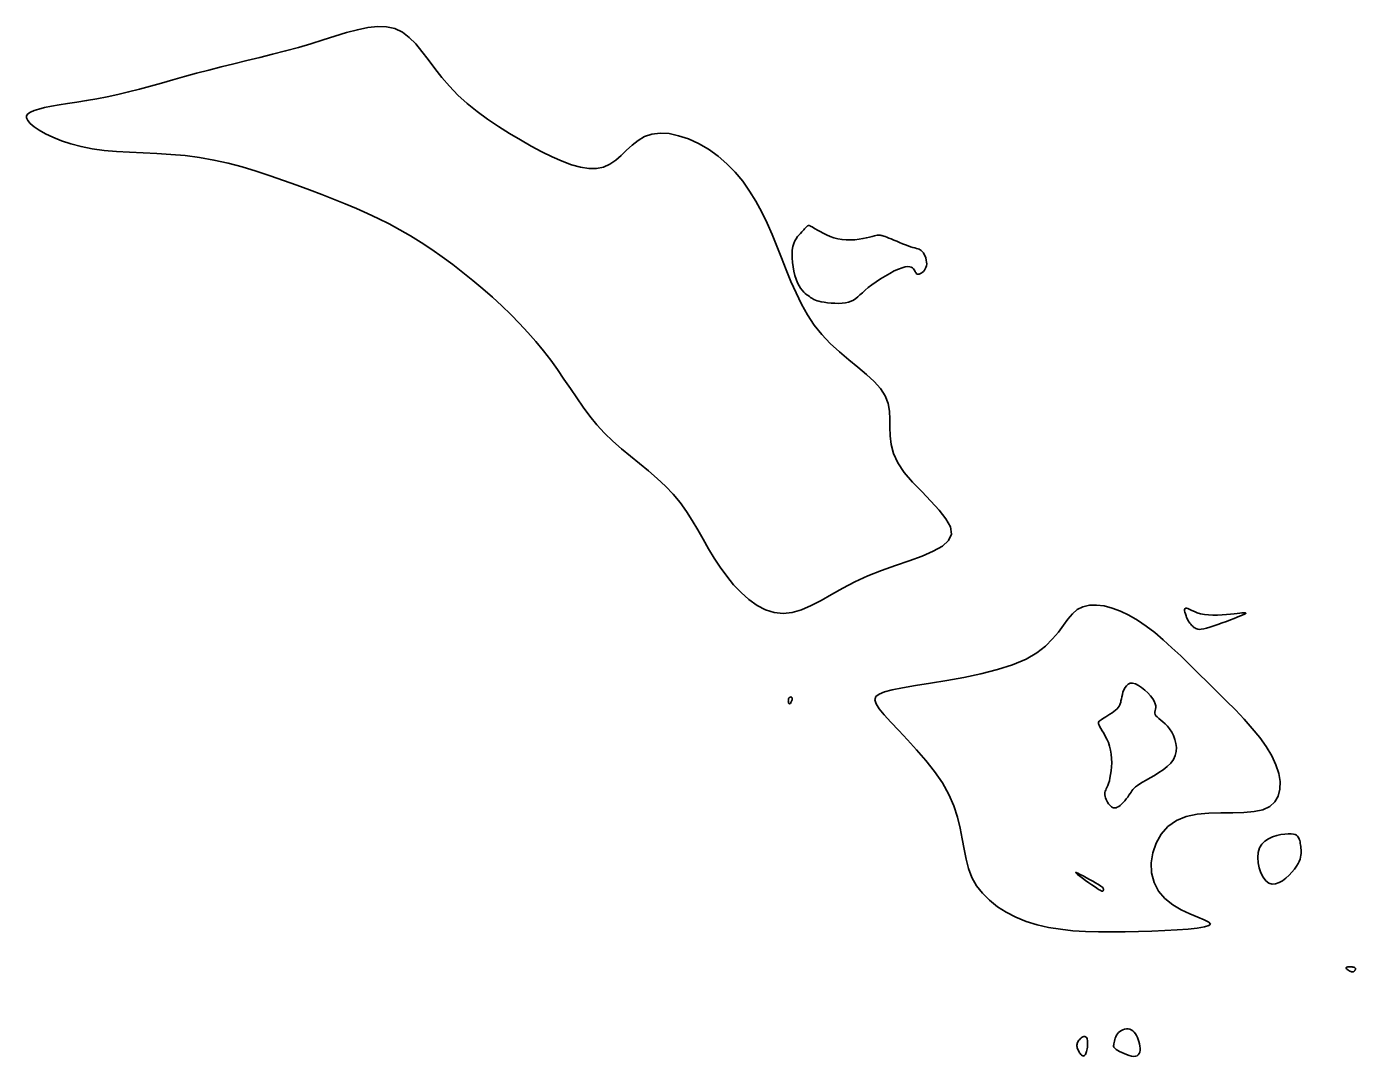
# Model space of a CAD drawing. Extents: x 3040093 to 3056816, y 408076 to 509144.
# Drawn here: x 3043503.3 to 3043608.5, y 430013.3 to 430094.9 of the extents above; entities that cross this region are included whole.
import ezdxf

# ---------------------------------------------------------------- set-up
doc = ezdxf.new("R2010")
doc.units = 0
doc.layers.add('V-CHAN-CONT-EL17', color=7, linetype='Continuous')

msp = doc.modelspace()

# ---------------------------------------------------------------- linework, layer by layer
at = {"layer": 'V-CHAN-CONT-EL17'}
for points in [[(3043509.4, 430085.1), (3043510.38, 430085.02), (3043511.41, 430084.96), (3043512.48, 430084.91), (3043513.57, 430084.86), (3043514.69, 430084.79), (3043515.82, 430084.69), (3043516.95, 430084.55), (3043518.09, 430084.34), (3043519.22, 430084.09), (3043520.34, 430083.79), (3043521.45, 430083.46), (3043522.54, 430083.1), (3043523.61, 430082.73), (3043524.65, 430082.35), (3043525.66, 430081.97), (3043526.63, 430081.6), (3043527.57, 430081.23), (3043528.49, 430080.87), (3043529.38, 430080.49), (3043530.25, 430080.11), (3043531.11, 430079.7), (3043531.96, 430079.28), (3043532.81, 430078.82), (3043533.66, 430078.33), (3043534.5, 430077.8), (3043535.34, 430077.25), (3043536.17, 430076.67), (3043537, 430076.06), (3043537.81, 430075.43), (3043538.6, 430074.79), (3043539.38, 430074.14), (3043540.14, 430073.47), (3043540.88, 430072.79), (3043541.6, 430072.1), (3043542.29, 430071.4), (3043542.95, 430070.68), (3043543.58, 430069.96), (3043544.19, 430069.23), (3043544.76, 430068.49), (3043545.3, 430067.74), (3043545.81, 430066.99), (3043546.32, 430066.24), (3043546.82, 430065.5), (3043547.33, 430064.77), (3043547.86, 430064.05), (3043548.42, 430063.36), (3043549.02, 430062.7), (3043549.67, 430062.07), (3043550.36, 430061.47), (3043551.07, 430060.88), (3043551.79, 430060.29), (3043552.5, 430059.71), (3043553.2, 430059.12), (3043553.86, 430058.51), (3043554.46, 430057.87), (3043555.01, 430057.2), (3043555.51, 430056.51), (3043555.97, 430055.79), (3043556.41, 430055.05), (3043556.83, 430054.3), (3043557.26, 430053.55), (3043557.71, 430052.81), (3043558.18, 430052.08), (3043558.7, 430051.37), (3043559.25, 430050.69), (3043559.84, 430050.07), (3043560.46, 430049.52), (3043561.11, 430049.06), (3043561.78, 430048.71), (3043562.47, 430048.49), (3043563.17, 430048.42), (3043563.88, 430048.5), (3043564.62, 430048.72), (3043565.38, 430049.05), (3043566.17, 430049.46), (3043567.01, 430049.93), (3043567.9, 430050.43), (3043568.85, 430050.93), (3043569.87, 430051.4), (3043570.95, 430051.83), (3043572.06, 430052.23), (3043573.15, 430052.6), (3043574.17, 430052.97), (3043575.06, 430053.35), (3043575.78, 430053.75), (3043576.27, 430054.2), (3043576.49, 430054.71), (3043576.41, 430055.28), (3043576.06, 430055.92), (3043575.53, 430056.6), (3043574.87, 430057.32), (3043574.14, 430058.07), (3043573.42, 430058.83), (3043572.76, 430059.6), (3043572.24, 430060.35), (3043571.9, 430061.09), (3043571.71, 430061.8), (3043571.63, 430062.49), (3043571.61, 430063.17), (3043571.61, 430063.82), (3043571.58, 430064.45), (3043571.48, 430065.06), (3043571.25, 430065.65), (3043570.88, 430066.23), (3043570.37, 430066.79), (3043569.76, 430067.35), (3043569.08, 430067.93), (3043568.36, 430068.52), (3043567.62, 430069.14), (3043566.9, 430069.8), (3043566.23, 430070.51), (3043565.63, 430071.27), (3043565.1, 430072.08), (3043564.62, 430072.93), (3043564.19, 430073.82), (3043563.79, 430074.73), (3043563.42, 430075.65), (3043563.05, 430076.58), (3043562.68, 430077.51), (3043562.3, 430078.43), (3043561.9, 430079.34), (3043561.47, 430080.22), (3043561.01, 430081.07), (3043560.51, 430081.88), (3043559.97, 430082.66), (3043559.37, 430083.38), (3043558.72, 430084.05), (3043558.01, 430084.65), (3043557.25, 430085.19), (3043556.47, 430085.64), (3043555.68, 430086.01), (3043554.89, 430086.27), (3043554.13, 430086.43), (3043553.42, 430086.48), (3043552.77, 430086.4), (3043552.19, 430086.2), (3043551.68, 430085.9), (3043551.21, 430085.53), (3043550.77, 430085.12), (3043550.35, 430084.71), (3043549.91, 430084.33), (3043549.45, 430084), (3043548.95, 430083.78), (3043548.39, 430083.67), (3043547.78, 430083.67), (3043547.12, 430083.78), (3043546.41, 430083.97), (3043545.66, 430084.25), (3043544.88, 430084.6), (3043544.06, 430085), (3043543.22, 430085.45), (3043542.36, 430085.93), (3043541.5, 430086.45), (3043540.63, 430087), (3043539.77, 430087.58), (3043538.95, 430088.19), (3043538.16, 430088.83), (3043537.42, 430089.49), (3043536.74, 430090.18), (3043536.13, 430090.89), (3043535.58, 430091.6), (3043535.06, 430092.3), (3043534.56, 430092.95), (3043534.07, 430093.54), (3043533.56, 430094.05), (3043533.02, 430094.46), (3043532.43, 430094.75), (3043531.77, 430094.89), (3043531.06, 430094.91), (3043530.28, 430094.83), (3043529.46, 430094.66), (3043528.59, 430094.43), (3043527.68, 430094.15), (3043526.74, 430093.85), (3043525.77, 430093.55), (3043524.78, 430093.26), (3043523.77, 430092.99), (3043522.74, 430092.72), (3043521.72, 430092.47), (3043520.69, 430092.22), (3043519.67, 430091.97), (3043518.66, 430091.73), (3043517.68, 430091.47), (3043516.71, 430091.21), (3043515.77, 430090.95), (3043514.85, 430090.69), (3043513.95, 430090.43), (3043513.07, 430090.18), (3043512.19, 430089.95), (3043511.33, 430089.73), (3043510.48, 430089.53), (3043509.64, 430089.35), (3043508.81, 430089.19), (3043508.01, 430089.05), (3043507.24, 430088.93), (3043506.51, 430088.81), (3043505.84, 430088.7), (3043505.23, 430088.6), (3043504.69, 430088.49), (3043504.23, 430088.38), (3043503.85, 430088.27), (3043503.56, 430088.14), (3043503.37, 430088), (3043503.26, 430087.85), (3043503.26, 430087.67), (3043503.35, 430087.47), (3043503.55, 430087.24), (3043503.85, 430086.98), (3043504.26, 430086.71), (3043504.76, 430086.42), (3043505.35, 430086.14), (3043506.02, 430085.87), (3043506.77, 430085.62), (3043507.58, 430085.4), (3043508.46, 430085.23)], [(3043565.24, 430079.16), (3043565.22, 430079.16), (3043565.21, 430079.16), (3043565.19, 430079.16), (3043565.17, 430079.16), (3043565.14, 430079.15), (3043565.12, 430079.14), (3043565.09, 430079.12), (3043565.06, 430079.09), (3043565.02, 430079.05), (3043564.98, 430079.01), (3043564.93, 430078.96), (3043564.87, 430078.89), (3043564.81, 430078.82), (3043564.73, 430078.74), (3043564.64, 430078.64), (3043564.54, 430078.53), (3043564.43, 430078.41), (3043564.31, 430078.27), (3043564.2, 430078.11), (3043564.1, 430077.93), (3043564.01, 430077.72), (3043563.94, 430077.48), (3043563.89, 430077.21), (3043563.87, 430076.9), (3043563.87, 430076.58), (3043563.9, 430076.23), (3043563.95, 430075.88), (3043564.02, 430075.53), (3043564.1, 430075.2), (3043564.2, 430074.89), (3043564.31, 430074.61), (3043564.43, 430074.38), (3043564.55, 430074.18), (3043564.67, 430074.02), (3043564.8, 430073.88), (3043564.92, 430073.77), (3043565.04, 430073.67), (3043565.15, 430073.6), (3043565.25, 430073.53), (3043565.34, 430073.46), (3043565.43, 430073.4), (3043565.51, 430073.34), (3043565.61, 430073.29), (3043565.72, 430073.24), (3043565.85, 430073.19), (3043566, 430073.15), (3043566.19, 430073.11), (3043566.42, 430073.07), (3043566.68, 430073.03), (3043566.96, 430073.01), (3043567.25, 430072.99), (3043567.55, 430072.98), (3043567.83, 430073), (3043568.1, 430073.03), (3043568.35, 430073.07), (3043568.56, 430073.15), (3043568.75, 430073.24), (3043568.92, 430073.36), (3043569.08, 430073.49), (3043569.25, 430073.65), (3043569.44, 430073.83), (3043569.66, 430074.02), (3043569.91, 430074.23), (3043570.2, 430074.46), (3043570.53, 430074.69), (3043570.89, 430074.93), (3043571.25, 430075.15), (3043571.62, 430075.36), (3043571.97, 430075.55), (3043572.29, 430075.7), (3043572.58, 430075.81), (3043572.82, 430075.88), (3043573.02, 430075.9), (3043573.19, 430075.89), (3043573.31, 430075.85), (3043573.41, 430075.79), (3043573.49, 430075.71), (3043573.55, 430075.63), (3043573.6, 430075.55), (3043573.63, 430075.48), (3043573.67, 430075.42), (3043573.7, 430075.37), (3043573.73, 430075.33), (3043573.77, 430075.3), (3043573.81, 430075.29), (3043573.86, 430075.29), (3043573.93, 430075.3), (3043574, 430075.33), (3043574.09, 430075.38), (3043574.18, 430075.44), (3043574.27, 430075.52), (3043574.35, 430075.61), (3043574.42, 430075.72), (3043574.48, 430075.83), (3043574.52, 430075.97), (3043574.54, 430076.11), (3043574.53, 430076.26), (3043574.5, 430076.42), (3043574.46, 430076.58), (3043574.41, 430076.72), (3043574.34, 430076.86), (3043574.27, 430076.98), (3043574.19, 430077.09), (3043574.11, 430077.17), (3043574.03, 430077.23), (3043573.94, 430077.27), (3043573.84, 430077.31), (3043573.72, 430077.34), (3043573.59, 430077.38), (3043573.44, 430077.42), (3043573.26, 430077.47), (3043573.07, 430077.54), (3043572.85, 430077.62), (3043572.62, 430077.71), (3043572.39, 430077.81), (3043572.16, 430077.9), (3043571.94, 430078), (3043571.73, 430078.09), (3043571.54, 430078.16), (3043571.38, 430078.22), (3043571.25, 430078.27), (3043571.14, 430078.31), (3043571.05, 430078.34), (3043570.97, 430078.36), (3043570.91, 430078.37), (3043570.87, 430078.38), (3043570.83, 430078.39), (3043570.8, 430078.39), (3043570.77, 430078.4), (3043570.73, 430078.4), (3043570.68, 430078.39), (3043570.61, 430078.38), (3043570.51, 430078.36), (3043570.39, 430078.33), (3043570.22, 430078.29), (3043570.01, 430078.23), (3043569.76, 430078.18), (3043569.48, 430078.12), (3043569.18, 430078.07), (3043568.85, 430078.03), (3043568.52, 430078.01), (3043568.17, 430078.01), (3043567.83, 430078.04), (3043567.5, 430078.1), (3043567.18, 430078.19), (3043566.88, 430078.29), (3043566.59, 430078.42), (3043566.33, 430078.54), (3043566.09, 430078.67), (3043565.88, 430078.79), (3043565.71, 430078.89), (3043565.57, 430078.97), (3043565.47, 430079.04), (3043565.39, 430079.08), (3043565.34, 430079.11), (3043565.3, 430079.13), (3043565.28, 430079.14), (3043565.26, 430079.15), (3043565.25, 430079.15)], [(3043576.69, 430033.18), (3043576.98, 430032.29), (3043577.19, 430031.42), (3043577.35, 430030.57), (3043577.49, 430029.75), (3043577.65, 430028.96), (3043577.85, 430028.22), (3043578.12, 430027.51), (3043578.49, 430026.85), (3043578.95, 430026.25), (3043579.5, 430025.7), (3043580.13, 430025.19), (3043580.83, 430024.75), (3043581.59, 430024.36), (3043582.41, 430024.03), (3043583.28, 430023.76), (3043584.19, 430023.55), (3043585.13, 430023.4), (3043586.11, 430023.29), (3043587.12, 430023.22), (3043588.14, 430023.19), (3043589.19, 430023.19), (3043590.24, 430023.2), (3043591.31, 430023.23), (3043592.37, 430023.26), (3043593.4, 430023.31), (3043594.37, 430023.36), (3043595.23, 430023.42), (3043595.96, 430023.5), (3043596.53, 430023.59), (3043596.89, 430023.7), (3043597, 430023.82), (3043596.87, 430023.97), (3043596.51, 430024.14), (3043596, 430024.35), (3043595.37, 430024.62), (3043594.69, 430024.95), (3043594.02, 430025.35), (3043593.4, 430025.84), (3043592.89, 430026.42), (3043592.54, 430027.11), (3043592.35, 430027.87), (3043592.32, 430028.66), (3043592.44, 430029.46), (3043592.7, 430030.23), (3043593.1, 430030.93), (3043593.64, 430031.54), (3043594.31, 430032.01), (3043595.09, 430032.33), (3043595.96, 430032.51), (3043596.89, 430032.6), (3043597.83, 430032.63), (3043598.77, 430032.63), (3043599.65, 430032.65), (3043600.46, 430032.72), (3043601.15, 430032.87), (3043601.7, 430033.13), (3043602.1, 430033.5), (3043602.37, 430033.96), (3043602.51, 430034.5), (3043602.52, 430035.1), (3043602.41, 430035.75), (3043602.19, 430036.44), (3043601.86, 430037.15), (3043601.43, 430037.87), (3043600.91, 430038.59), (3043600.32, 430039.32), (3043599.67, 430040.05), (3043598.98, 430040.78), (3043598.26, 430041.51), (3043597.52, 430042.24), (3043596.79, 430042.96), (3043596.07, 430043.67), (3043595.35, 430044.38), (3043594.65, 430045.06), (3043593.96, 430045.71), (3043593.27, 430046.33), (3043592.59, 430046.9), (3043591.91, 430047.42), (3043591.23, 430047.88), (3043590.55, 430048.28), (3043589.87, 430048.6), (3043589.21, 430048.85), (3043588.58, 430049.02), (3043587.98, 430049.09), (3043587.42, 430049.07), (3043586.91, 430048.95), (3043586.46, 430048.73), (3043586.07, 430048.4), (3043585.71, 430047.98), (3043585.36, 430047.49), (3043584.97, 430046.95), (3043584.51, 430046.4), (3043583.95, 430045.84), (3043583.26, 430045.29), (3043582.4, 430044.8), (3043581.34, 430044.36), (3043580.14, 430043.98), (3043578.83, 430043.65), (3043577.48, 430043.36), (3043576.13, 430043.11), (3043574.84, 430042.9), (3043573.65, 430042.71), (3043572.63, 430042.54), (3043571.81, 430042.38), (3043571.19, 430042.21), (3043570.76, 430042.04), (3043570.51, 430041.83), (3043570.44, 430041.57), (3043570.54, 430041.26), (3043570.78, 430040.87), (3043571.18, 430040.4), (3043571.7, 430039.82), (3043572.32, 430039.16), (3043573.02, 430038.42), (3043573.74, 430037.62), (3043574.47, 430036.77), (3043575.16, 430035.89), (3043575.78, 430034.99), (3043576.3, 430034.08)], [(3043595.25, 430047.84), (3043595.31, 430047.74), (3043595.38, 430047.65), (3043595.44, 430047.57), (3043595.51, 430047.5), (3043595.57, 430047.43), (3043595.64, 430047.38), (3043595.7, 430047.32), (3043595.77, 430047.27), (3043595.84, 430047.23), (3043595.92, 430047.19), (3043596.01, 430047.17), (3043596.13, 430047.16), (3043596.28, 430047.17), (3043596.47, 430047.2), (3043596.69, 430047.25), (3043596.96, 430047.33), (3043597.27, 430047.43), (3043597.6, 430047.55), (3043597.93, 430047.67), (3043598.27, 430047.79), (3043598.58, 430047.92), (3043598.87, 430048.03), (3043599.12, 430048.13), (3043599.31, 430048.21), (3043599.46, 430048.27), (3043599.57, 430048.31), (3043599.65, 430048.34), (3043599.69, 430048.36), (3043599.72, 430048.37), (3043599.74, 430048.38), (3043599.75, 430048.38), (3043599.76, 430048.39), (3043599.77, 430048.39), (3043599.77, 430048.4), (3043599.78, 430048.41), (3043599.79, 430048.42), (3043599.8, 430048.42), (3043599.8, 430048.43), (3043599.8, 430048.44), (3043599.8, 430048.44), (3043599.8, 430048.45), (3043599.79, 430048.46), (3043599.79, 430048.46), (3043599.78, 430048.47), (3043599.77, 430048.47), (3043599.77, 430048.48), (3043599.76, 430048.48), (3043599.75, 430048.48), (3043599.74, 430048.48), (3043599.71, 430048.48), (3043599.66, 430048.48), (3043599.59, 430048.47), (3043599.48, 430048.46), (3043599.33, 430048.44), (3043599.13, 430048.42), (3043598.89, 430048.39), (3043598.59, 430048.36), (3043598.27, 430048.33), (3043597.92, 430048.3), (3043597.56, 430048.29), (3043597.2, 430048.29), (3043596.85, 430048.3), (3043596.53, 430048.34), (3043596.23, 430048.4), (3043595.96, 430048.48), (3043595.73, 430048.57), (3043595.53, 430048.66), (3043595.36, 430048.74), (3043595.22, 430048.81), (3043595.11, 430048.85), (3043595.04, 430048.85), (3043594.99, 430048.81), (3043594.96, 430048.74), (3043594.96, 430048.64), (3043594.98, 430048.51), (3043595.02, 430048.38), (3043595.07, 430048.24), (3043595.12, 430048.1), (3043595.18, 430047.96)], [(3043588.65, 430034.24), (3043588.67, 430034.33), (3043588.71, 430034.42), (3043588.76, 430034.53), (3043588.81, 430034.64), (3043588.87, 430034.78), (3043588.94, 430034.95), (3043589, 430035.15), (3043589.05, 430035.38), (3043589.1, 430035.66), (3043589.15, 430035.96), (3043589.18, 430036.27), (3043589.19, 430036.6), (3043589.18, 430036.94), (3043589.15, 430037.27), (3043589.1, 430037.59), (3043589.02, 430037.9), (3043588.92, 430038.19), (3043588.8, 430038.46), (3043588.68, 430038.7), (3043588.55, 430038.93), (3043588.43, 430039.13), (3043588.33, 430039.3), (3043588.24, 430039.45), (3043588.18, 430039.57), (3043588.15, 430039.67), (3043588.14, 430039.75), (3043588.15, 430039.82), (3043588.2, 430039.88), (3043588.26, 430039.93), (3043588.35, 430039.99), (3043588.46, 430040.06), (3043588.59, 430040.14), (3043588.73, 430040.23), (3043588.89, 430040.33), (3043589.05, 430040.43), (3043589.21, 430040.54), (3043589.36, 430040.65), (3043589.49, 430040.76), (3043589.61, 430040.87), (3043589.7, 430040.97), (3043589.77, 430041.07), (3043589.82, 430041.17), (3043589.86, 430041.27), (3043589.9, 430041.39), (3043589.92, 430041.51), (3043589.95, 430041.66), (3043589.99, 430041.82), (3043590.03, 430041.99), (3043590.08, 430042.18), (3043590.15, 430042.37), (3043590.24, 430042.55), (3043590.35, 430042.7), (3043590.48, 430042.82), (3043590.65, 430042.89), (3043590.83, 430042.89), (3043591.06, 430042.84), (3043591.3, 430042.72), (3043591.55, 430042.55), (3043591.8, 430042.35), (3043592.04, 430042.13), (3043592.25, 430041.9), (3043592.43, 430041.67), (3043592.56, 430041.46), (3043592.64, 430041.27), (3043592.67, 430041.11), (3043592.67, 430040.96), (3043592.65, 430040.84), (3043592.62, 430040.72), (3043592.6, 430040.61), (3043592.59, 430040.51), (3043592.62, 430040.42), (3043592.68, 430040.32), (3043592.78, 430040.22), (3043592.91, 430040.1), (3043593.07, 430039.98), (3043593.24, 430039.84), (3043593.42, 430039.67), (3043593.6, 430039.49), (3043593.77, 430039.27), (3043593.94, 430039.02), (3043594.08, 430038.74), (3043594.19, 430038.44), (3043594.27, 430038.13), (3043594.31, 430037.81), (3043594.29, 430037.49), (3043594.21, 430037.17), (3043594.07, 430036.86), (3043593.86, 430036.57), (3043593.58, 430036.3), (3043593.27, 430036.04), (3043592.93, 430035.81), (3043592.58, 430035.59), (3043592.23, 430035.39), (3043591.91, 430035.21), (3043591.63, 430035.05), (3043591.4, 430034.92), (3043591.22, 430034.79), (3043591.08, 430034.68), (3043590.96, 430034.58), (3043590.87, 430034.48), (3043590.79, 430034.38), (3043590.72, 430034.27), (3043590.64, 430034.15), (3043590.55, 430034.02), (3043590.45, 430033.88), (3043590.34, 430033.73), (3043590.22, 430033.59), (3043590.1, 430033.45), (3043589.98, 430033.33), (3043589.86, 430033.22), (3043589.74, 430033.13), (3043589.63, 430033.07), (3043589.53, 430033.03), (3043589.43, 430033.02), (3043589.33, 430033.03), (3043589.24, 430033.06), (3043589.16, 430033.11), (3043589.08, 430033.17), (3043589, 430033.26), (3043588.93, 430033.35), (3043588.86, 430033.46), (3043588.79, 430033.57), (3043588.74, 430033.69), (3043588.69, 430033.81), (3043588.66, 430033.93), (3043588.64, 430034.04), (3043588.64, 430034.15)], [(3043563.6, 430041.33), (3043563.62, 430041.3), (3043563.64, 430041.28), (3043563.66, 430041.27), (3043563.69, 430041.27), (3043563.71, 430041.28), (3043563.74, 430041.3), (3043563.77, 430041.33), (3043563.79, 430041.37), (3043563.81, 430041.42), (3043563.84, 430041.47), (3043563.85, 430041.53), (3043563.87, 430041.58), (3043563.87, 430041.64), (3043563.87, 430041.69), (3043563.87, 430041.73), (3043563.85, 430041.76), (3043563.83, 430041.79), (3043563.8, 430041.8), (3043563.77, 430041.81), (3043563.73, 430041.8), (3043563.7, 430041.79), (3043563.67, 430041.77), (3043563.64, 430041.74), (3043563.62, 430041.7), (3043563.6, 430041.66), (3043563.59, 430041.61), (3043563.58, 430041.55), (3043563.57, 430041.5), (3043563.58, 430041.45), (3043563.58, 430041.4), (3043563.59, 430041.36)], [(3043601.89, 430026.98), (3043602.16, 430027), (3043602.44, 430027.1), (3043602.71, 430027.25), (3043602.98, 430027.46), (3043603.23, 430027.69), (3043603.46, 430027.93), (3043603.66, 430028.17), (3043603.81, 430028.39), (3043603.94, 430028.6), (3043604.03, 430028.78), (3043604.1, 430028.95), (3043604.14, 430029.11), (3043604.17, 430029.27), (3043604.18, 430029.41), (3043604.19, 430029.55), (3043604.18, 430029.69), (3043604.17, 430029.82), (3043604.16, 430029.96), (3043604.14, 430030.08), (3043604.12, 430030.21), (3043604.1, 430030.32), (3043604.07, 430030.43), (3043604.03, 430030.54), (3043604, 430030.63), (3043603.96, 430030.71), (3043603.9, 430030.79), (3043603.82, 430030.85), (3043603.71, 430030.9), (3043603.57, 430030.93), (3043603.39, 430030.95), (3043603.17, 430030.95), (3043602.9, 430030.94), (3043602.59, 430030.9), (3043602.26, 430030.83), (3043601.93, 430030.72), (3043601.61, 430030.58), (3043601.32, 430030.39), (3043601.08, 430030.15), (3043600.9, 430029.85), (3043600.79, 430029.49), (3043600.76, 430029.09), (3043600.79, 430028.67), (3043600.87, 430028.26), (3043601, 430027.87), (3043601.18, 430027.52), (3043601.39, 430027.25), (3043601.63, 430027.06)], [(3043586.38, 430027.89), (3043586.51, 430027.84), (3043586.7, 430027.75), (3043586.93, 430027.63), (3043587.18, 430027.49), (3043587.44, 430027.35), (3043587.69, 430027.21), (3043587.91, 430027.08), (3043588.09, 430026.98), (3043588.23, 430026.89), (3043588.33, 430026.82), (3043588.41, 430026.77), (3043588.46, 430026.73), (3043588.49, 430026.69), (3043588.51, 430026.66), (3043588.52, 430026.63), (3043588.53, 430026.6), (3043588.53, 430026.57), (3043588.53, 430026.54), (3043588.53, 430026.51), (3043588.52, 430026.48), (3043588.51, 430026.46), (3043588.5, 430026.44), (3043588.48, 430026.42), (3043588.46, 430026.41), (3043588.44, 430026.41), (3043588.4, 430026.42), (3043588.34, 430026.45), (3043588.26, 430026.5), (3043588.15, 430026.56), (3043588, 430026.66), (3043587.83, 430026.78), (3043587.61, 430026.92), (3043587.37, 430027.09), (3043587.12, 430027.27), (3043586.87, 430027.44), (3043586.66, 430027.6), (3043586.48, 430027.74), (3043586.37, 430027.84), (3043586.33, 430027.89)], [(3043607.76, 430020.32), (3043607.79, 430020.28), (3043607.83, 430020.24), (3043607.87, 430020.2), (3043607.93, 430020.16), (3043607.99, 430020.12), (3043608.05, 430020.09), (3043608.11, 430020.06), (3043608.16, 430020.04), (3043608.21, 430020.03), (3043608.25, 430020.03), (3043608.29, 430020.03), (3043608.32, 430020.04), (3043608.35, 430020.05), (3043608.38, 430020.08), (3043608.4, 430020.1), (3043608.43, 430020.12), (3043608.45, 430020.15), (3043608.46, 430020.18), (3043608.48, 430020.22), (3043608.48, 430020.25), (3043608.48, 430020.28), (3043608.48, 430020.31), (3043608.47, 430020.33), (3043608.45, 430020.36), (3043608.42, 430020.38), (3043608.38, 430020.39), (3043608.34, 430020.4), (3043608.29, 430020.41), (3043608.24, 430020.42), (3043608.19, 430020.43), (3043608.12, 430020.43), (3043608.06, 430020.43), (3043608, 430020.43), (3043607.93, 430020.43), (3043607.87, 430020.42), (3043607.83, 430020.41), (3043607.79, 430020.4), (3043607.76, 430020.38), (3043607.75, 430020.35)], [(3043591.2, 430013.38), (3043591.29, 430013.45), (3043591.36, 430013.55), (3043591.4, 430013.68), (3043591.43, 430013.83), (3043591.43, 430013.98), (3043591.41, 430014.15), (3043591.38, 430014.33), (3043591.34, 430014.5), (3043591.29, 430014.67), (3043591.22, 430014.83), (3043591.15, 430014.99), (3043591.06, 430015.13), (3043590.96, 430015.25), (3043590.86, 430015.35), (3043590.74, 430015.43), (3043590.61, 430015.48), (3043590.48, 430015.51), (3043590.35, 430015.51), (3043590.21, 430015.48), (3043590.08, 430015.44), (3043589.95, 430015.38), (3043589.83, 430015.31), (3043589.73, 430015.22), (3043589.65, 430015.12), (3043589.57, 430015.01), (3043589.51, 430014.89), (3043589.47, 430014.77), (3043589.43, 430014.66), (3043589.4, 430014.54), (3043589.38, 430014.44), (3043589.36, 430014.34), (3043589.35, 430014.26), (3043589.34, 430014.19), (3043589.34, 430014.13), (3043589.36, 430014.07), (3043589.4, 430014.01), (3043589.46, 430013.95), (3043589.54, 430013.88), (3043589.66, 430013.81), (3043589.8, 430013.73), (3043589.98, 430013.64), (3043590.16, 430013.55), (3043590.36, 430013.47), (3043590.56, 430013.4), (3043590.75, 430013.35), (3043590.93, 430013.33), (3043591.08, 430013.34)], [(3043586.98, 430013.37), (3043587.02, 430013.39), (3043587.06, 430013.43), (3043587.1, 430013.49), (3043587.14, 430013.55), (3043587.17, 430013.64), (3043587.2, 430013.73), (3043587.22, 430013.83), (3043587.24, 430013.94), (3043587.26, 430014.05), (3043587.27, 430014.17), (3043587.28, 430014.28), (3043587.28, 430014.4), (3043587.28, 430014.51), (3043587.27, 430014.6), (3043587.25, 430014.69), (3043587.23, 430014.76), (3043587.2, 430014.82), (3043587.16, 430014.86), (3043587.12, 430014.89), (3043587.08, 430014.91), (3043587.02, 430014.91), (3043586.97, 430014.9), (3043586.91, 430014.88), (3043586.84, 430014.85), (3043586.78, 430014.8), (3043586.71, 430014.74), (3043586.65, 430014.68), (3043586.59, 430014.61), (3043586.54, 430014.54), (3043586.5, 430014.47), (3043586.46, 430014.39), (3043586.44, 430014.31), (3043586.43, 430014.23), (3043586.43, 430014.15), (3043586.44, 430014.08), (3043586.46, 430014), (3043586.49, 430013.92), (3043586.52, 430013.84), (3043586.56, 430013.77), (3043586.6, 430013.69), (3043586.64, 430013.62), (3043586.69, 430013.55), (3043586.74, 430013.49), (3043586.79, 430013.44), (3043586.84, 430013.4), (3043586.89, 430013.37), (3043586.93, 430013.36)]]:
    msp.add_lwpolyline(points, close=True, dxfattribs=at)

doc.saveas('drawing.dxf')
